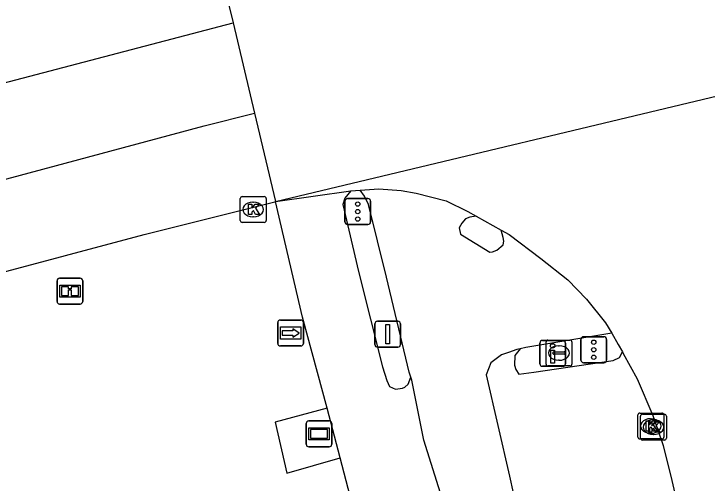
# Model space of a CAD drawing. Extents: x 162880 to 165536, y 384011 to 385179.
# Drawn here: x 164563.89 to 164590.67, y 385061.83 to 385079.96 of the extents above; entities that cross this region are included whole.
import ezdxf

# ---------------------------------------------------------------- set-up
doc = ezdxf.new("R2010")
doc.units = 0
for name, color, linetype in [('IMGEO_Drukknoppaal', 7, 'Continuous'), ('IMGEO_Fietspad_open', 7, 'Continuous'), ('IMGEO_Gasput', 7, 'Continuous'), ('IMGEO_Informatiebord', 7, 'Continuous'), ('IMGEO_Kolk', 7, 'Continuous'), ('IMGEO_Reclamebord', 7, 'Continuous'), ('IMGEO_Rijbaan_lokaal_gesloten', 7, 'Continuous'), ('IMGEO_Rijbaan_regionaal_gesloten', 7, 'Continuous'), ('IMGEO_Verkeersbordpaal', 7, 'Continuous'), ('IMGEO_Verkeerseiland_open', 7, 'Continuous'), ('IMGEO_Verkeersregelinstallatiepaal', 7, 'Continuous'), ('IMGEO_Voetpad_gesloten', 7, 'Continuous'), ('IMGEO_Voetpad_open', 7, 'Continuous'), ('IMGEO_Wegwijzer', 7, 'Continuous')]:
    doc.layers.add(name, color=color, linetype=linetype)

msp = doc.modelspace()

# ---------------------------------------------------------------- linework, layer by layer
at = {"layer": 'IMGEO_Drukknoppaal'}
for p, q in [((164584.206, 385066.442), (164584.206, 385067.242)), ((164584.206, 385067.242), (164584.206, 385066.442)), ((164584.306, 385067.342), (164585.096, 385067.342)), ((164585.096, 385067.342), (164584.306, 385067.342)), ((164585.196, 385067.242), (164585.196, 385066.442)), ((164585.196, 385066.442), (164585.196, 385067.242)), ((164585.096, 385066.342), (164584.306, 385066.342)), ((164584.306, 385066.342), (164585.096, 385066.342))]:
    msp.add_line(p, q, dxfattribs=at)
msp.add_lwpolyline([(164584.776, 385066.967), (164584.776, 385066.467), (164584.626, 385066.467), (164584.626, 385066.967), (164584.776, 385066.967)], dxfattribs=at)
msp.add_circle((164584.701, 385067.132), 0.085, dxfattribs=at)
for centre, start, end in [((164584.306, 385067.242), 90, 180), ((164584.306, 385067.242), 90, 180), ((164585.096, 385067.242), 0, 90), ((164585.096, 385067.242), 360, 90), ((164584.306, 385066.442), 180, 270), ((164584.306, 385066.442), 180, 270), ((164585.096, 385066.442), 270, 0), ((164585.096, 385066.442), 270, 0)]:
    msp.add_arc(centre, 0.1, start, end, dxfattribs=at)
at = {"layer": 'IMGEO_Fietspad_open'}
for points in [[(164579.218, 385065.928), (164579.161, 385066.112), (164578.281, 385069.781), (164577.594, 385072.593), (164577.433, 385072.913), (164577.262, 385073.144)], [(164581.742, 385072.145), (164581.496, 385072.105), (164581.331, 385072.039), (164581.197, 385071.874), (164581.086, 385071.685), (164581.146, 385071.441), (164582.27, 385070.755), (164582.377, 385070.758), (164582.541, 385070.824), (164582.784, 385071.038), (164582.819, 385071.173), (164582.79, 385071.318), (164582.708, 385071.607)], [(164586.982, 385067.618), (164583.661, 385067.066), (164583.448, 385067.019)], [(164583.448, 385067.019), (164583.314, 385066.989), (164582.994, 385066.875), (164582.727, 385066.792), (164582.315, 385066.479), (164582.137, 385066.007), (164583.038, 385062.104), (164583.172, 385061.449)], [(164580.578, 385060.789), (164579.725, 385063.496), (164579.257, 385065.802), (164579.218, 385065.928)]]:
    msp.add_lwpolyline(points, dxfattribs=at)
at = {"layer": 'IMGEO_Gasput'}
for p, q in [((164584.444, 385066.43), (164584.444, 385067.282)), ((164584.519, 385067.356), (164585.371, 385067.356)), ((164585.445, 385067.282), (164585.445, 385066.43)), ((164584.746, 385066.899), (164585.144, 385066.899)), ((164584.932, 385067.136), (164584.957, 385067.136)), ((164584.703, 385066.85), (164584.703, 385066.862)), ((164585.141, 385066.813), (164584.743, 385066.813)), ((164585.187, 385066.862), (164585.187, 385066.85)), ((164584.955, 385066.576), (164584.93, 385066.576)), ((164585.371, 385066.356), (164584.519, 385066.356))]:
    msp.add_line(p, q, dxfattribs=at)
for points in [[(164584.444, 385066.43), (164584.444, 385067.282)], [(164584.519, 385067.356), (164585.371, 385067.356)], [(164585.445, 385067.282), (164585.445, 385066.43)], [(164585.371, 385066.356), (164584.519, 385066.356)]]:
    msp.add_lwpolyline(points, dxfattribs=at)
for centre, radius, start, end in [((164584.521, 385067.28), 0.0765, 91.552, 178.448), ((164584.521, 385067.28), 0.0765, 91.552, 178.448), ((164585.369, 385067.28), 0.0765, 1.552, 88.448), ((164585.369, 385067.28), 0.0765, 1.552, 88.448), ((164584.743, 385066.859), 0.0403, 85.8775, 175.7526), ((164585.148, 385066.861), 0.0386, 1.7309, 96.639), ((164584.74, 385066.849), 0.0366, 178.938, 274.7102), ((164585.144, 385066.856), 0.043, 264.8664, 352.4533), ((164584.521, 385066.432), 0.0765, 181.552, 268.448), ((164584.521, 385066.432), 0.0765, 181.552, 268.448), ((164585.369, 385066.432), 0.0765, 271.552, 358.448), ((164585.369, 385066.432), 0.0765, 271.552, 358.448)]:
    msp.add_arc(centre, radius, start, end, dxfattribs=at)
for centre, major_axis, ratio, start_param, end_param in [((164584.931, 385066.856), (-0.387, 0.002), 0.722429, 4.712389, 7.853982), ((164584.956, 385066.856), (-0.39, 0.002), 0.717154, 1.570796, 4.712389)]:
    msp.add_ellipse(centre, major_axis=major_axis, ratio=ratio, start_param=start_param, end_param=end_param, dxfattribs=at)
at = {"layer": 'IMGEO_Informatiebord'}
for p, q in [((164565.559, 385068.848), (164565.559, 385069.648)), ((164565.559, 385069.648), (164565.559, 385068.848)), ((164565.659, 385069.748), (164566.449, 385069.748)), ((164566.449, 385069.748), (164565.659, 385069.748)), ((164566.549, 385069.648), (164566.549, 385068.848)), ((164566.549, 385068.848), (164566.549, 385069.648)), ((164566.449, 385068.748), (164565.659, 385068.748)), ((164565.659, 385068.748), (164566.449, 385068.748))]:
    msp.add_line(p, q, dxfattribs=at)
for points in [[(164565.66, 385069.48), (164566.448, 385069.48), (164566.448, 385069.016), (164565.66, 385069.016), (164565.66, 385069.48)], [(164565.725, 385069.415), (164565.725, 385069.081), (164566, 385069.081), (164566.001, 385069.294), (164566.105, 385069.295), (164566.106, 385069.081), (164566.383, 385069.081), (164566.383, 385069.415), (164566.107, 385069.415), (164566.107, 385069.335), (164566.001, 385069.335), (164566.001, 385069.415), (164565.725, 385069.415)]]:
    msp.add_lwpolyline(points, dxfattribs=at)
for centre, start, end in [((164565.659, 385069.648), 90, 180), ((164565.659, 385069.648), 90, 180), ((164566.449, 385069.648), 0, 90), ((164566.449, 385069.648), 360, 90), ((164565.659, 385068.848), 180, 270), ((164565.659, 385068.848), 180, 270), ((164566.449, 385068.848), 270, 0), ((164566.449, 385068.848), 270, 0)]:
    msp.add_arc(centre, 0.1, start, end, dxfattribs=at)
at = {"layer": 'IMGEO_Kolk'}
for p, q in [((164572.636, 385071.974), (164572.636, 385072.826)), ((164572.711, 385072.9), (164573.563, 385072.9)), ((164573.637, 385072.826), (164573.637, 385071.974)), ((164573.124, 385072.68), (164573.149, 385072.68)), ((164573.147, 385072.12), (164573.122, 385072.12)), ((164573.563, 385071.9), (164572.711, 385071.9)), ((164588.069, 385064.537), (164588.921, 385064.537)), ((164588.167, 385064.493), (164589.019, 385064.493)), ((164587.994, 385063.611), (164587.994, 385064.463)), ((164588.092, 385063.567), (164588.092, 385064.419)), ((164588.482, 385064.317), (164588.507, 385064.317)), ((164588.58, 385064.273), (164588.605, 385064.273)), ((164588.995, 385064.463), (164588.995, 385063.611)), ((164589.093, 385064.419), (164589.093, 385063.567)), ((164588.505, 385063.757), (164588.48, 385063.757)), ((164588.603, 385063.713), (164588.578, 385063.713)), ((164588.921, 385063.537), (164588.069, 385063.537)), ((164589.019, 385063.493), (164588.167, 385063.493))]:
    msp.add_line(p, q, dxfattribs=at)
for points in [[(164572.636, 385071.974), (164572.636, 385072.826)], [(164572.711, 385072.9), (164573.563, 385072.9)], [(164573.637, 385072.826), (164573.637, 385071.974)], [(164572.957, 385072.6), (164573.08, 385072.6), (164573.08, 385072.449), (164573.21, 385072.6), (164573.374, 385072.6), (164573.228, 385072.449), (164573.381, 385072.2), (164573.229, 385072.2), (164573.144, 385072.364), (164573.08, 385072.297), (164573.08, 385072.2), (164572.957, 385072.2), (164572.957, 385072.6)], [(164573.563, 385071.9), (164572.711, 385071.9)], [(164588.069, 385064.537), (164588.921, 385064.537)], [(164588.167, 385064.493), (164589.019, 385064.493)], [(164587.994, 385063.611), (164587.994, 385064.463)], [(164588.092, 385063.567), (164588.092, 385064.419)], [(164588.315, 385064.237), (164588.438, 385064.237), (164588.438, 385064.086), (164588.568, 385064.237), (164588.732, 385064.237), (164588.586, 385064.086), (164588.739, 385063.837), (164588.587, 385063.837), (164588.502, 385064.001), (164588.438, 385063.934), (164588.438, 385063.837), (164588.315, 385063.837), (164588.315, 385064.237)], [(164588.995, 385064.463), (164588.995, 385063.611)], [(164589.093, 385064.419), (164589.093, 385063.567)], [(164588.413, 385064.193), (164588.536, 385064.193), (164588.536, 385064.042), (164588.666, 385064.193), (164588.83, 385064.193), (164588.684, 385064.042), (164588.837, 385063.793), (164588.685, 385063.793), (164588.6, 385063.957), (164588.536, 385063.89), (164588.536, 385063.793), (164588.413, 385063.793), (164588.413, 385064.193)], [(164588.921, 385063.537), (164588.069, 385063.537)], [(164589.019, 385063.493), (164588.167, 385063.493)]]:
    msp.add_lwpolyline(points, dxfattribs=at)
for centre, start, end in [((164572.713, 385072.824), 91.552, 178.448), ((164572.713, 385072.824), 91.552, 178.448), ((164573.561, 385072.824), 1.552, 88.448), ((164573.561, 385072.824), 1.552, 88.448), ((164572.713, 385071.976), 181.552, 268.448), ((164572.713, 385071.976), 181.552, 268.448), ((164573.561, 385071.976), 271.552, 358.448), ((164573.561, 385071.976), 271.552, 358.448), ((164588.071, 385064.461), 91.552, 178.448), ((164588.071, 385064.461), 91.552, 178.448), ((164588.169, 385064.417), 91.552, 178.448), ((164588.169, 385064.417), 91.552, 178.448), ((164588.919, 385064.461), 1.552, 88.448), ((164588.919, 385064.461), 1.552, 88.448), ((164589.017, 385064.417), 1.552, 88.448), ((164589.017, 385064.417), 1.552, 88.448), ((164588.071, 385063.613), 181.552, 268.448), ((164588.071, 385063.613), 181.552, 268.448), ((164588.169, 385063.569), 181.552, 268.448), ((164588.169, 385063.569), 181.552, 268.448), ((164588.919, 385063.613), 271.552, 358.448), ((164588.919, 385063.613), 271.552, 358.448), ((164589.017, 385063.569), 271.552, 358.448), ((164589.017, 385063.569), 271.552, 358.448)]:
    msp.add_arc(centre, 0.0765, start, end, dxfattribs=at)
for centre, major_axis, ratio, start_param, end_param in [((164573.123, 385072.4), (-0.387, 0.002), 0.722429, 4.712389, 7.853982), ((164573.148, 385072.4), (-0.39, 0.002), 0.717154, 1.570796, 4.712389), ((164588.481, 385064.037), (-0.387, 0.002), 0.722429, 4.712389, 7.853982), ((164588.579, 385063.993), (-0.387, 0.002), 0.722429, 4.712389, 7.853982), ((164588.506, 385064.037), (-0.39, 0.002), 0.717154, 1.570796, 4.712389), ((164588.604, 385063.993), (-0.39, 0.002), 0.717154, 1.570796, 4.712389)]:
    msp.add_ellipse(centre, major_axis=major_axis, ratio=ratio, start_param=start_param, end_param=end_param, dxfattribs=at)
at = {"layer": 'IMGEO_Reclamebord'}
for p, q in [((164575.282, 385064.231), (164576.072, 385064.231)), ((164576.072, 385064.231), (164575.282, 385064.231)), ((164575.182, 385063.331), (164575.182, 385064.131)), ((164575.182, 385064.131), (164575.182, 385063.331)), ((164576.172, 385064.131), (164576.172, 385063.331)), ((164576.172, 385063.331), (164576.172, 385064.131)), ((164576.072, 385063.231), (164575.282, 385063.231)), ((164575.282, 385063.231), (164576.072, 385063.231))]:
    msp.add_line(p, q, dxfattribs=at)
for points in [[(164575.283, 385063.963), (164576.071, 385063.963), (164576.071, 385063.499), (164575.283, 385063.499), (164575.283, 385063.963)], [(164575.348, 385063.898), (164575.348, 385063.564), (164576.006, 385063.564), (164576.006, 385063.898), (164575.348, 385063.898)]]:
    msp.add_lwpolyline(points, dxfattribs=at)
for centre, start, end in [((164575.282, 385064.131), 90, 180), ((164575.282, 385064.131), 90, 180), ((164576.072, 385064.131), 0, 90), ((164576.072, 385064.131), 360, 90), ((164575.282, 385063.331), 180, 270), ((164575.282, 385063.331), 180, 270), ((164576.072, 385063.331), 270, 0), ((164576.072, 385063.331), 270, 0)]:
    msp.add_arc(centre, 0.1, start, end, dxfattribs=at)
at = {"layer": 'IMGEO_Rijbaan_lokaal_gesloten'}
for points in [[(164574.001, 385072.706), (164576.905, 385073.118)], [(164576.905, 385073.118), (164577.262, 385073.144)], [(164577.262, 385073.144), (164577.993, 385073.198), (164578.845, 385073.138), (164579.435, 385073.027), (164580.59, 385072.737), (164581.43, 385072.318), (164581.742, 385072.145)], [(164581.742, 385072.145), (164582.708, 385071.607)], [(164582.708, 385071.607), (164583.015, 385071.436), (164584.245, 385070.506), (164585.287, 385069.686), (164586.012, 385068.939), (164586.744, 385068.024), (164586.982, 385067.618)], [(164586.982, 385067.618), (164587.234, 385067.188), (164587.396, 385066.897)], [(164587.396, 385066.897), (164587.429, 385066.838), (164587.971, 385065.858), (164588.566, 385064.437), (164588.97, 385063.281), (164589.31, 385061.936), (164589.839, 385059.584), (164590.134, 385057), (164590.232, 385053.449)]]:
    msp.add_lwpolyline(points, dxfattribs=at)
at = {"layer": 'IMGEO_Rijbaan_regionaal_gesloten'}
for points in [[(164571.568, 385082.885), (164572.362, 385079.607)], [(164238, 384967.521), (164272.049, 384981.366), (164301.922, 384993.037), (164335.72, 385005.764), (164374.35, 385019.549), (164412.35, 385032.472), (164446.649, 385043.528), (164485.013, 385055.215), (164519.746, 385065.294), (164557.671, 385075.756), (164572.362, 385079.607)], [(164572.362, 385079.607), (164573.19, 385076.121)], [(164574.001, 385072.706), (164593.169, 385077.289)], [(164459.287, 385043.823), (164473.429, 385048.217), (164512.601, 385059.628), (164553.397, 385070.841), (164571.24, 385075.627), (164573.19, 385076.121)], [(164573.19, 385076.121), (164574.001, 385072.706)], [(164459.287, 385043.823), (164472.741, 385047.491), (164487.353, 385050.424), (164500, 385052.962), (164511.989, 385055.946), (164521.498, 385058.574), (164547.645, 385065.758), (164568.923, 385071.434), (164573.967, 385072.697), (164574.001, 385072.706)]]:
    msp.add_lwpolyline(points, dxfattribs=at)
at = {"layer": 'IMGEO_Verkeersbordpaal'}
for p, q in [((164577.831, 385067.182), (164577.831, 385067.982)), ((164577.831, 385067.982), (164577.831, 385067.182)), ((164577.931, 385068.082), (164578.721, 385068.082)), ((164578.721, 385068.082), (164577.931, 385068.082)), ((164578.821, 385067.982), (164578.821, 385067.182)), ((164578.821, 385067.182), (164578.821, 385067.982)), ((164578.721, 385067.082), (164577.931, 385067.082)), ((164577.931, 385067.082), (164578.721, 385067.082))]:
    msp.add_line(p, q, dxfattribs=at)
msp.add_lwpolyline([(164578.251, 385067.957), (164578.401, 385067.957), (164578.401, 385067.207), (164578.251, 385067.207), (164578.251, 385067.957)], dxfattribs=at)
for centre, start, end in [((164577.931, 385067.982), 90, 180), ((164577.931, 385067.982), 90, 180), ((164578.721, 385067.982), 0, 90), ((164578.721, 385067.982), 360, 90), ((164577.931, 385067.182), 180, 270), ((164577.931, 385067.182), 180, 270), ((164578.721, 385067.182), 270, 0), ((164578.721, 385067.182), 270, 0)]:
    msp.add_arc(centre, 0.1, start, end, dxfattribs=at)
at = {"layer": 'IMGEO_Verkeerseiland_open'}
msp.add_lwpolyline([(164583.448, 385067.019), (164583.241, 385066.761), (164583.233, 385066.388), (164583.284, 385066.225), (164583.396, 385066.04), (164583.974, 385066.122), (164587.041, 385066.562), (164587.283, 385066.679), (164587.396, 385066.897)], dxfattribs=at)
at = {"layer": 'IMGEO_Verkeersregelinstallatiepaal'}
for p, q in [((164576.777, 385072.82), (164577.567, 385072.82)), ((164577.567, 385072.82), (164576.777, 385072.82)), ((164576.677, 385071.92), (164576.677, 385072.72)), ((164576.677, 385072.72), (164576.677, 385071.92)), ((164577.667, 385072.72), (164577.667, 385071.92)), ((164577.667, 385071.92), (164577.667, 385072.72)), ((164577.567, 385071.82), (164576.777, 385071.82)), ((164576.777, 385071.82), (164577.567, 385071.82)), ((164585.893, 385067.483), (164586.683, 385067.483)), ((164586.683, 385067.483), (164585.893, 385067.483)), ((164585.793, 385066.583), (164585.793, 385067.383)), ((164585.793, 385067.383), (164585.793, 385066.583)), ((164586.783, 385067.383), (164586.783, 385066.583)), ((164586.783, 385066.583), (164586.783, 385067.383)), ((164586.683, 385066.483), (164585.893, 385066.483)), ((164585.893, 385066.483), (164586.683, 385066.483))]:
    msp.add_line(p, q, dxfattribs=at)
for centre in [(164577.172, 385072.61), (164577.172, 385072.32), (164577.172, 385072.03), (164586.288, 385067.273), (164586.288, 385066.983), (164586.288, 385066.693)]:
    msp.add_circle(centre, 0.085, dxfattribs=at)
for centre, start, end in [((164576.777, 385072.72), 90, 180), ((164576.777, 385072.72), 90, 180), ((164577.567, 385072.72), 0, 90), ((164577.567, 385072.72), 360, 90), ((164576.777, 385071.92), 180, 270), ((164576.777, 385071.92), 180, 270), ((164577.567, 385071.92), 270, 0), ((164577.567, 385071.92), 270, 0), ((164585.893, 385067.383), 90, 180), ((164585.893, 385067.383), 90, 180), ((164586.683, 385067.383), 0, 90), ((164586.683, 385067.383), 360, 90), ((164585.893, 385066.583), 180, 270), ((164585.893, 385066.583), 180, 270), ((164586.683, 385066.583), 270, 0), ((164586.683, 385066.583), 270, 0)]:
    msp.add_arc(centre, 0.1, start, end, dxfattribs=at)
at = {"layer": 'IMGEO_Voetpad_gesloten'}
for points in [[(164575.988, 385064.727), (164573.984, 385064.181), (164574.429, 385062.211), (164576.492, 385062.802)], [(164576.492, 385062.802), (164575.988, 385064.727)]]:
    msp.add_lwpolyline(points, dxfattribs=at)
at = {"layer": 'IMGEO_Voetpad_open'}
for points in [[(164576.905, 385073.118), (164576.674, 385072.843), (164576.599, 385072.588), (164577.205, 385070.011), (164578.134, 385066.318), (164578.296, 385065.797), (164578.398, 385065.566), (164578.634, 385065.454), (164578.896, 385065.504), (164578.995, 385065.535), (164579.114, 385065.649), (164579.218, 385065.928)], [(164575.988, 385064.727), (164575.045, 385068.245), (164574.001, 385072.706)], [(164578.858, 385053.73), (164576.492, 385062.802)]]:
    msp.add_lwpolyline(points, dxfattribs=at)
at = {"layer": 'IMGEO_Wegwijzer'}
for p, q in [((164574.083, 385067.229), (164574.083, 385068.029)), ((164574.083, 385068.029), (164574.083, 385067.229)), ((164574.183, 385068.129), (164574.973, 385068.129)), ((164574.973, 385068.129), (164574.183, 385068.129)), ((164575.073, 385068.029), (164575.073, 385067.229)), ((164575.073, 385067.229), (164575.073, 385068.029)), ((164574.973, 385067.129), (164574.183, 385067.129)), ((164574.183, 385067.129), (164574.973, 385067.129))]:
    msp.add_line(p, q, dxfattribs=at)
for points in [[(164574.184, 385067.861), (164574.972, 385067.861), (164574.972, 385067.397), (164574.184, 385067.397), (164574.184, 385067.861)], [(164574.249, 385067.713), (164574.249, 385067.629), (164574.249, 385067.545), (164574.66, 385067.545), (164574.66, 385067.462), (164574.907, 385067.629), (164574.66, 385067.796), (164574.66, 385067.713), (164574.249, 385067.713)]]:
    msp.add_lwpolyline(points, dxfattribs=at)
for centre, start, end in [((164574.183, 385068.029), 90, 180), ((164574.183, 385068.029), 90, 180), ((164574.973, 385068.029), 0, 90), ((164574.973, 385068.029), 360, 90), ((164574.183, 385067.229), 180, 270), ((164574.183, 385067.229), 180, 270), ((164574.973, 385067.229), 270, 0), ((164574.973, 385067.229), 270, 0)]:
    msp.add_arc(centre, 0.1, start, end, dxfattribs=at)

doc.saveas('drawing.dxf')
